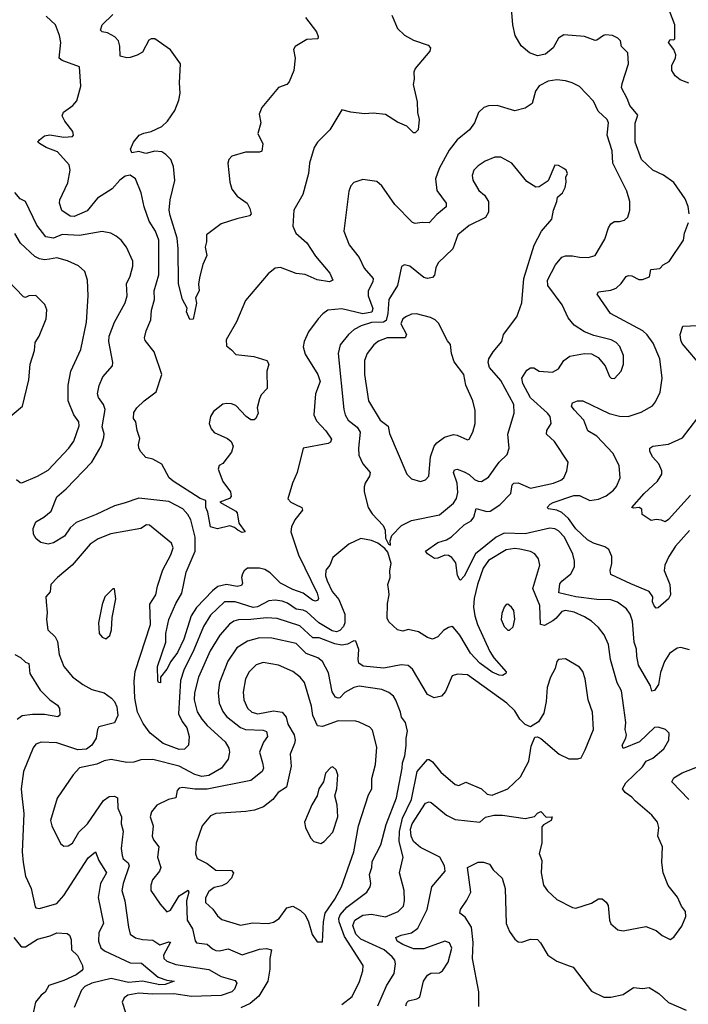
# Model space of a CAD drawing. Extents: x 2056909 to 2160450, y 827444 to 1016825.
# Tile 381 of 501: x 2074402 to 2078228, y 987323 to 992955. Entities that reach past the tile are written whole.
import ezdxf

# ---------------------------------------------------------------- set-up
doc = ezdxf.new("R2010")
doc.units = 0

msp = doc.modelspace()

# ---------------------------------------------------------------- linework, layer by layer
at = {"layer": '0CON10XD'}
for points in [[(2078233.1, 991845), (2078226.6, 991886.6), (2078209.7, 991929.7), (2078144.5, 992024.5), (2078085.4, 992065.4), (2078025.3, 992095.3), (2077960, 992155), (2077924.5, 992255), (2077924, 992364), (2077938.5, 992408.5), (2077892.5, 992465), (2077878.8, 992505), (2077846.4, 992565), (2077849.5, 992590.5), (2077886.4, 992703.6), (2077881.9, 992765), (2077845, 992801.2), (2077840, 992835), (2077825, 992850), (2077795, 992865.7), (2077755, 992869.5), (2077742, 992865), (2077705, 992837.5), (2077695, 992836.9), (2077635, 992858.4), (2077515, 992868.5), (2077485, 992850), (2077453.9, 992795), (2077411.3, 992758.7), (2077365, 992749.1), (2077319.4, 992765), (2077272.2, 992805), (2077236.5, 992865), (2077224.5, 992925), (2077215, 993042.5)], [(2076531.2, 992981.2), (2076563.8, 992905), (2076605, 992866.7), (2076655, 992838), (2076740, 992810), (2076753.6, 992793.6), (2076750, 992775), (2076665, 992676.2), (2076658, 992655), (2076660, 992615), (2076654.3, 992585), (2076676.9, 992485), (2076679.4, 992425), (2076688.1, 992385), (2076682.5, 992325), (2076665, 992307.5), (2076655, 992307.5), (2076617, 992347), (2076565, 992369.2), (2076495, 992412.5), (2076425, 992420), (2076375, 992416.9), (2076296.6, 992426.6), (2076245, 992440), (2076177.5, 992325), (2076106, 992255), (2076087.5, 992225), (2076060.6, 992135), (2076054.4, 992075), (2076023.1, 991955), (2075970.8, 991865), (2075965.6, 991775), (2075982.5, 991735), (2076045, 991678.9), (2076095, 991602.9), (2076177.1, 991505), (2076193.8, 991465), (2076175, 991455.7), (2076105, 991466.7), (2076035, 991498.5), (2075985, 991504.3), (2075895, 991537.1), (2075865, 991533.8), (2075825, 991501.2), (2075695, 991350), (2075643, 991227), (2075584, 991125), (2075585, 991090), (2075615, 991067.5), (2075639.3, 991039.3), (2075741.7, 991028.3), (2075815.6, 991005.6), (2075827.5, 990985), (2075816.7, 990945), (2075817.5, 990845), (2075785, 990808.8), (2075773.6, 990786.4), (2075762, 990735), (2075766, 990705), (2075754.2, 990675), (2075744.4, 990665.6), (2075725, 990666.7), (2075698.1, 990685), (2075638.7, 990748.7), (2075615, 990758.5), (2075585, 990760), (2075564.7, 990755.3), (2075510.8, 990715), (2075494.4, 990685), (2075485.8, 990645), (2075497.1, 990615), (2075515, 990594.2), (2075590.5, 990560.5), (2075611.7, 990541.7), (2075624.4, 990515), (2075615, 990482), (2075565, 990417.5), (2075544.2, 990405), (2075538.5, 990385), (2075564.4, 990314.4), (2075608.5, 990255), (2075612.9, 990227.1), (2075603, 990217), (2075547.5, 990195), (2075638.8, 990145), (2075647.5, 990135), (2075657.1, 990075), (2075692.5, 990025), (2075675, 990021.4), (2075650.8, 990035), (2075631.3, 990051.3), (2075605, 990060), (2075535, 990043.3), (2075495, 990054.3), (2075479.1, 990139.1), (2075468.1, 990165), (2075466.7, 990205), (2075435, 990217.1), (2075281.2, 990315), (2075258, 990335), (2075215, 990412), (2075165, 990440.6), (2075125, 990451.4), (2075095, 990484.3), (2075084.5, 990505), (2075081.4, 990525), (2075089.5, 990559.5), (2075074, 990605), (2075066, 990655), (2075054, 990675), (2075055, 990707.5), (2075073.3, 990735), (2075113.8, 990775), (2075182.4, 990827.6), (2075216.5, 990925), (2075171.8, 991055), (2075121.2, 991121.2), (2075116.7, 991135), (2075125.6, 991175), (2075152.2, 991237.8), (2075157.1, 991292.9), (2075174.6, 991355), (2075172.1, 991405), (2075198.4, 991495), (2075198.4, 991695), (2075180.4, 991745), (2075143.6, 991803.6), (2075114.4, 991885), (2075098.2, 991965), (2075064.5, 992045), (2075035, 992066.2), (2075005, 992060), (2074975, 992037.9), (2074931.8, 991988.2), (2074848.5, 991935), (2074787.7, 991862.3), (2074715, 991830.4), (2074691.6, 991831.6), (2074643.6, 991863.6), (2074630, 991905), (2074632.7, 991925), (2074677, 992023), (2074690.8, 992095), (2074685.5, 992125), (2074619.4, 992199.4), (2074554.4, 992224.4), (2074515, 992246.7), (2074506.7, 992255), (2074515, 992268), (2074545, 992290.8), (2074575, 992297.1), (2074655, 992283.1), (2074705, 992286.2), (2074710.8, 992295), (2074707.1, 992315), (2074660.8, 992375), (2074645.8, 992405), (2074653.1, 992426.9), (2074706.4, 992463.6), (2074728.7, 992491.3), (2074752.5, 992575), (2074745.4, 992685.4), (2074645, 992721.9), (2074628.8, 992735), (2074637.1, 992825), (2074630, 992865), (2074608, 992925), (2074553.3, 992975)], [(2076038.3, 992968.3), (2076100, 992885), (2076109.3, 992859.3), (2076107.5, 992845), (2076045, 992842.5), (2075977.7, 992802.3), (2075968.8, 992785), (2075978, 992735), (2075970.8, 992665), (2075945, 992600), (2075930, 992585), (2075882.3, 992567.7), (2075787.3, 992452.7), (2075772, 992415), (2075782, 992365), (2075764.5, 992305), (2075792.9, 992245), (2075787.3, 992202.7), (2075775, 992198), (2075695, 992198.1), (2075616, 992174), (2075600, 992155), (2075594, 992135), (2075599.2, 992080.8), (2075604.3, 992025), (2075616, 991985), (2075647.5, 991945), (2075703.3, 991905), (2075720, 991875), (2075726.1, 991843.9), (2075717.5, 991832.5), (2075645, 991817.1), (2075555, 991786.9), (2075470.8, 991725), (2075471.8, 991685), (2075463.5, 991655), (2075473.6, 991606.4), (2075450, 991555), (2075432.7, 991487.3), (2075424.6, 991445), (2075429.4, 991405), (2075409.2, 991365), (2075414.2, 991334.2), (2075395, 991242.5), (2075375, 991240), (2075356.7, 991285), (2075360, 991305), (2075334.2, 991355), (2075310.9, 991445), (2075309.7, 991645), (2075303.5, 991705), (2075262.7, 991835), (2075258.2, 991865), (2075263.1, 991925), (2075289.6, 992035), (2075281.8, 992115), (2075267.5, 992155), (2075239.5, 992185), (2075215, 992198.7), (2075175, 992202.9), (2075125, 992190.6), (2075085, 992202), (2075045, 992194), (2075036.2, 992215), (2075054.2, 992255), (2075085.8, 992294.2), (2075112.9, 992307.1), (2075155, 992316.1), (2075215.5, 992345), (2075247.9, 992375), (2075289.5, 992435), (2075313.8, 992495), (2075320.4, 992535), (2075316.4, 992595), (2075323, 992703), (2075265, 992782.9), (2075175, 992845.7), (2075155, 992845.8), (2075141.7, 992838.3), (2075105, 992770), (2075075, 992751.9), (2075035, 992738.9), (2075015, 992736.7), (2074976.9, 992746.9), (2074974.6, 992804.6), (2074966.9, 992835), (2074947.4, 992857.4), (2074905, 992880.5), (2074875, 992885.8), (2074865.7, 992895.7), (2074875, 992925.6), (2074935.6, 992985)], [(2078231.7, 992591.7), (2078182.1, 992612.1), (2078153.2, 992633.2), (2078133.8, 992665), (2078133.8, 992695), (2078154, 992735), (2078157.5, 992755), (2078145.6, 992785.6), (2078114, 992825), (2078125, 992842.5), (2078145, 992840), (2078150, 992845), (2078150, 992925), (2078121.2, 993005)], [(2078235, 989350.8), (2078185, 989364), (2078165, 989361.2), (2078119.6, 989330.4), (2078090.9, 989285), (2078069.5, 989220.5), (2078057.6, 989152.4), (2078035, 989119.2), (2078020, 989115), (2078011.5, 989145), (2077943.2, 989263.2), (2077932.8, 989315), (2077932.2, 989355), (2077917.8, 989395), (2077908.2, 989515), (2077895.6, 989555), (2077875, 989585.7), (2077822.9, 989622.9), (2077785, 989637.5), (2077705, 989639.3), (2077585, 989653.5), (2077487.8, 989677.8), (2077492.4, 989727.6), (2077505, 989744.5), (2077556.5, 989785), (2077576.4, 989825), (2077577.5, 989857.5), (2077567.4, 989897.4), (2077519.2, 989995), (2077485, 990032.1), (2077465, 990043.9), (2077435, 990047.1), (2077294.8, 990015.2), (2077175, 990018.3), (2077128.7, 989995), (2077009.6, 989900.4), (2076945, 989772.9), (2076925, 989748.8), (2076920.8, 989750.8), (2076907, 989777), (2076897.9, 989847.9), (2076875, 989880), (2076855, 989891.3), (2076835, 989892.5), (2076795, 989874.4), (2076775, 989872.5), (2076735, 989900), (2076723.8, 989915), (2076795, 989964.4), (2076845, 989980.7), (2076873.1, 989996.9), (2076945, 990066.2), (2076985, 990087.9), (2077000.2, 990109.8), (2077015, 990160), (2077055, 990148.5), (2077075, 990142), (2077095, 990144.7), (2077148.9, 990181.1), (2077213.3, 990245), (2077221.1, 990295), (2077228.8, 990305), (2077255, 990305.4), (2077325, 990274.7), (2077456.2, 990305), (2077498.8, 990321.2), (2077515.7, 990335), (2077533.9, 990373.9), (2077540, 990425), (2077462.8, 990542.8), (2077415.7, 990585), (2077417.8, 990605), (2077443.6, 990645), (2077437.1, 990685), (2077422.1, 990705), (2077325, 990792.5), (2077280.8, 990875), (2077275.5, 990905), (2077305, 990951.2), (2077325, 990964), (2077345, 990964), (2077375, 990945.7), (2077450.3, 990939.7), (2077485, 990958.8), (2077516.2, 991005), (2077549.7, 991030.3), (2077635, 991046), (2077674, 991044), (2077712.1, 991022.1), (2077752, 990975), (2077778, 990915), (2077787.5, 990905), (2077805, 990902), (2077844, 990945), (2077856.7, 990985), (2077857.3, 991035), (2077835.6, 991085), (2077815, 991108.1), (2077786.2, 991125), (2077688.3, 991148.3), (2077635, 991170), (2077575, 991208), (2077539.8, 991249.8), (2077505.8, 991325), (2077425, 991434.3), (2077423.3, 991465), (2077467.4, 991552.6), (2077505, 991596.4), (2077525, 991603.8), (2077565, 991605.5), (2077605, 991596.2), (2077655, 991595.5), (2077695, 991607.1), (2077750.2, 991699.8), (2077771.5, 991765), (2077785, 991788), (2077805, 991800.6), (2077835, 991800), (2077862.2, 991807.8), (2077881.2, 991825), (2077894.2, 991865), (2077892.9, 991915), (2077875.6, 991975), (2077795.5, 992135), (2077791.8, 992205), (2077764.6, 992295), (2077770.6, 992365), (2077764.3, 992385), (2077711.6, 992431.6), (2077685, 992488.6), (2077605, 992573.8), (2077564.4, 992594.4), (2077525.6, 992605.6), (2077475, 992611.9), (2077425.6, 992604.4), (2077375, 992577.5), (2077354.5, 992545.5), (2077334.1, 992475.9), (2077295, 992449.2), (2077235, 992434.2), (2077133.6, 992463.6), (2077085, 992462.5), (2077057.7, 992452.3), (2077027.5, 992425), (2077004.2, 992365), (2076975.5, 992324.5), (2076905, 992267.5), (2076860.6, 992209.4), (2076802.1, 992105), (2076780.9, 992045), (2076788.9, 991978.9), (2076842.2, 991905), (2076843.3, 991885), (2076788.5, 991841.5), (2076745, 991794.2), (2076705, 991796), (2076665, 991788.8), (2076650, 991795), (2076548, 991898), (2076473.8, 992005), (2076445, 992030), (2076365, 992041.2), (2076315, 992023.8), (2076297.5, 992005), (2076285.7, 991975), (2076256.5, 991745), (2076288.3, 991668.3), (2076344.1, 991594.1), (2076373.6, 991533.6), (2076424.5, 991475), (2076422.9, 991455), (2076396.6, 991405), (2076396.8, 991375), (2076423, 991303), (2076417.2, 991282.8), (2076365, 991272.6), (2076245, 991301.8), (2076165.4, 991294.6), (2076136.3, 991273.7), (2076110.8, 991245), (2076055, 991170), (2076029.5, 991115), (2076023.7, 991083.7), (2076035, 991041.2), (2076108.8, 990925), (2076122.2, 990885), (2076094.3, 990815), (2076086, 990695), (2076101.3, 990661.3), (2076155, 990604.2), (2076185.6, 990555), (2076180.3, 990539.7), (2076168.3, 990531.7), (2076024.2, 990505), (2075990, 990365), (2075964, 990305), (2075935.8, 990215), (2075953.3, 990195), (2075981.4, 990181.4)], [(2076525, 989950), (2076522.5, 989975), (2076532, 990005), (2076587.3, 990062.7), (2076645, 990090), (2076805, 990122.7), (2076885, 990190), (2076902.6, 990217.4), (2076909.1, 990250.9), (2076906, 990305), (2076884.6, 990365), (2076890.2, 990379.8), (2076905, 990384.4), (2076945, 990370), (2076973.9, 990353.9), (2077005, 990324.6), (2077025, 990315.5), (2077045.4, 990314.6), (2077085, 990338.6), (2077146.4, 990423.6), (2077192.5, 990467.5), (2077202.2, 990505), (2077194.5, 990585), (2077231.8, 990705), (2077230.4, 990755), (2077155, 990891.4), (2077091.4, 990965), (2077083.1, 990995), (2077086.7, 991015), (2077110.9, 991055), (2077160.5, 991115), (2077171.4, 991155), (2077246.7, 991255), (2077275.5, 991335), (2077287.7, 991475), (2077346.7, 991665), (2077388.6, 991745), (2077446.7, 991815), (2077456, 991865), (2077476.7, 991915), (2077480.5, 991939.5), (2077508.8, 991965), (2077523.8, 991995), (2077530, 992025), (2077527.5, 992055), (2077537.5, 992075), (2077530, 992095), (2077516.7, 992105), (2077485, 992121.2), (2077465, 992122.5), (2077427.1, 992032.9), (2077375, 992000), (2077355, 991996.7), (2077305, 992028.8), (2077219.2, 992135), (2077155, 992168.2), (2077120.8, 992169.2), (2077065, 992145.6), (2077025, 992120), (2077000.8, 992095), (2076990.8, 992065), (2076995, 992037.5), (2077029.1, 991979.1), (2077061.5, 991951.5), (2077085.7, 991915), (2077085.5, 991855), (2077066.8, 991823.2), (2076975, 991778.5), (2076908.6, 991725), (2076881.5, 991645), (2076796.4, 991563.6), (2076782.5, 991535), (2076775.3, 991494.7), (2076765, 991480), (2076735, 991475.6), (2076715, 991481.5), (2076635, 991546), (2076605, 991553.3), (2076586.1, 991543.9), (2076563.5, 991435), (2076514.7, 991355.3), (2076509, 991275), (2076500, 991235), (2076484.2, 991225), (2076415, 991222.7), (2076355.6, 991205), (2076316.8, 991183.2), (2076284.7, 991155.3), (2076236.5, 991095), (2076223.9, 991046.1), (2076256.7, 990725), (2076264.2, 990694.2), (2076280.9, 990665), (2076334, 990624), (2076351.1, 990595), (2076340.4, 990505), (2076343.1, 990465), (2076366.1, 990415), (2076406.9, 990365), (2076404.4, 990345), (2076380, 990305), (2076374.1, 990284.1), (2076374, 990255), (2076395.9, 990165.9), (2076418.7, 990128.7), (2076482.8, 990062.8), (2076492.9, 990035), (2076495, 989990), (2076512.5, 989955), (2076525, 989950)], [(2075981.4, 990181.4), (2076016, 990165), (2076020, 990150), (2075975.9, 990094.1), (2075956.9, 990055), (2075953.9, 990026.1), (2075996.8, 989895), (2076103.8, 989675), (2076111.9, 989645), (2076109.2, 989635), (2076095, 989630), (2076078.6, 989635), (2076024.8, 989674.8), (2075965, 989696.4), (2075895, 989732.8), (2075835, 989791.5), (2075805, 989811.1), (2075775, 989817.5), (2075705, 989817.8), (2075686.3, 989803.7), (2075676.9, 989785), (2075671.9, 989765), (2075677.6, 989732.4), (2075672, 989718), (2075647.5, 989712.5), (2075585, 989724.3), (2075536.6, 989713.4), (2075505, 989688.2), (2075415, 989592.2), (2075383.8, 989546.2), (2075341.2, 989411.2), (2075305.9, 989335), (2075267.3, 989285), (2075245, 989240), (2075208.8, 989195), (2075207.7, 989162.3), (2075197.5, 989165), (2075192.9, 989175), (2075191.8, 989255), (2075238.8, 989395), (2075238.2, 989445), (2075255, 989523.8), (2075295.4, 989615), (2075330.9, 989675), (2075354.8, 989795), (2075405.7, 989915), (2075407.2, 989995), (2075382.5, 990095), (2075364.8, 990124.8), (2075335, 990156.6), (2075255, 990200), (2075085, 990217.7), (2075000.4, 990189.6), (2074945, 990175.4), (2074840.8, 990125), (2074725, 990079.6), (2074690.5, 990049.5), (2074658.8, 990001.2), (2074595, 989963.1), (2074565, 989956.2), (2074524.1, 989964.1), (2074496.7, 989985), (2074481.7, 990011.7), (2074480, 990045), (2074495, 990083.8), (2074539.7, 990110.3), (2074582, 990145), (2074615, 990226.2), (2074668, 990272), (2074815.2, 990424.8), (2074867.9, 990515), (2074884.7, 990565.3), (2074885.7, 990585.7), (2074873.8, 990626.2), (2074892.2, 990725), (2074882.2, 990755), (2074853.4, 990795), (2074847.8, 990815), (2074856.6, 990863.4), (2074878.3, 990911.7), (2074933.3, 990975), (2074934.5, 990995), (2074912.6, 991115), (2074915.3, 991144.8), (2074945, 991224.2), (2075006.7, 991335), (2075016.5, 991375), (2075012.7, 991445), (2075035, 991488.8), (2075050.5, 991545), (2075050, 991575), (2075014.3, 991655), (2074983.6, 991693.6), (2074955, 991717.5), (2074924.4, 991734.4), (2074875, 991744.3), (2074745, 991720.7), (2074645, 991726.5), (2074595, 991705.7), (2074552.6, 991712.6), (2074500.5, 991780.5), (2074435, 991915.8), (2074405, 991930.8), (2074375, 991967.5)], [(2078235, 990032.9), (2078155, 989943.1), (2078117.1, 989885), (2078093.8, 989835), (2078090.8, 989805), (2078121.6, 989725), (2078126.5, 989665), (2078115, 989642.5), (2078055, 989591.9), (2078045, 989589.2), (2078032.2, 989602.2), (2078023.7, 989625), (2078024.5, 989655), (2078004.1, 989684.1), (2077899.3, 989729.3), (2077785, 989782.5), (2077780, 989805), (2077791.1, 989845), (2077790, 989885), (2077774.2, 989925), (2077750.2, 989940.2), (2077685, 989960.9), (2077651, 989981), (2077585, 990043.6), (2077543, 990103), (2077505, 990136.9), (2077475, 990150.2), (2077427.9, 990157.9), (2077420, 990165), (2077437.5, 990185), (2077455, 990194.1), (2077573.2, 990233.2), (2077605, 990233), (2077665, 990204.6), (2077715, 990212.7), (2077757.9, 990232.1), (2077800.8, 990265), (2077817.1, 990285), (2077838.9, 990335), (2077831.5, 990405), (2077795.4, 990475), (2077705, 990573.1), (2077653.6, 990603.6), (2077630.6, 990665), (2077574.5, 990724.5), (2077560, 990745), (2077565.6, 990764.4), (2077594.5, 990775.5), (2077625, 990774.5), (2077775, 990702.8), (2077835, 990686.9), (2077884.6, 990685.4), (2077958.8, 990711.2), (2078023.1, 990746.9), (2078040.3, 990769.7), (2078067.1, 990825), (2078079.2, 990905), (2078065.6, 991015), (2078026.5, 991105), (2077992.6, 991152.6), (2077967.8, 991175), (2077781.9, 991275), (2077706.2, 991385), (2077715, 991398.8), (2077785, 991408.9), (2077815, 991420), (2077844.6, 991445.4), (2077873.4, 991486.6), (2077885, 991492.5), (2077905, 991490), (2077945, 991468.6), (2077965, 991468.6), (2078006, 991485), (2078014.2, 991525.8), (2078065, 991532.5), (2078085, 991552.5), (2078118.3, 991571.7), (2078200.8, 991695), (2078205.8, 991734.2), (2078229.4, 991795)], [(2074385, 990325.8), (2074405, 990307.5), (2074415, 990305.8), (2074505, 990344.4), (2074565, 990378.9), (2074684.4, 990505), (2074713.1, 990545), (2074742.7, 990632.7), (2074741.4, 990655), (2074712.9, 990695), (2074680.5, 990775), (2074680.5, 990865), (2074694.5, 990945), (2074751.7, 991068.3), (2074784.3, 991224.3), (2074794.5, 991375.5), (2074790.5, 991465), (2074775.7, 991515), (2074738.3, 991548.3), (2074676, 991576), (2074615, 991593.1), (2074573.9, 991586.1), (2074545, 991581.2), (2074515, 991587.1), (2074489.9, 991599.9), (2074406.4, 991676.4), (2074375, 991733.1)], [(2074335, 990674), (2074418.8, 990745), (2074454.4, 990895.6), (2074461.5, 990985), (2074486.9, 991063.1), (2074491.7, 991108.3), (2074514.5, 991145.5), (2074554.4, 991245), (2074558, 991295), (2074545.8, 991325.8), (2074495, 991377.5), (2074455, 991375.7), (2074435, 991365.8), (2074425, 991369.2), (2074335, 991464.2)], [(2076695, 990314.4), (2076725, 990323.8), (2076744.2, 990345), (2076753.6, 990455), (2076773.6, 990515), (2076789.4, 990535), (2076832.9, 990567.1), (2076885, 990581.8), (2076905, 990578.9), (2076965, 990551.2), (2076975, 990556.7), (2076994.3, 990595), (2077007.8, 990645), (2077009.4, 990719.4), (2076994.5, 990775), (2076954.6, 990865), (2076943.8, 990925), (2076888.3, 990998.3), (2076873.3, 991045), (2076867.7, 991097.7), (2076849.3, 991119.3), (2076798.6, 991218.6), (2076779.1, 991239.1), (2076752.4, 991252.4), (2076673.2, 991273.2), (2076645, 991270.5), (2076615, 991258.5), (2076594.5, 991245), (2076584, 991216), (2076616.5, 991155), (2076608, 991135), (2076505, 991136.2), (2076455, 991115.6), (2076429.4, 991095), (2076391.5, 991045), (2076376.2, 991005), (2076376, 990926), (2076397.7, 990775), (2076465.6, 990665), (2076510.9, 990630.9), (2076518, 990588), (2076618, 990355), (2076645, 990328.8), (2076695, 990314.4)], [(2078312.6, 990962.6), (2078193.4, 991103.4), (2078185, 991122.5), (2078181.9, 991155), (2078197, 991203), (2078284.1, 991205.9)], [(2078241.1, 990235), (2078115, 990096.2), (2078095, 990082.5), (2078075, 990092.5), (2078045, 990096.7), (2078015, 990091.2), (2077963.3, 990125), (2077962.5, 990155), (2077947.5, 990165), (2077915, 990160.8), (2077904.2, 990165), (2077975.6, 990245), (2078051.9, 990315), (2078076.7, 990355), (2078076.9, 990375), (2078060, 990415), (2078023.8, 990455), (2078007.7, 990487.7), (2078008.8, 990505), (2078025, 990516.7), (2078115, 990526.9), (2078195, 990563.5), (2078326.7, 990735)], [(2076612, 987315), (2076616.7, 987333.3), (2076627.5, 987342.5), (2076675.5, 987354.5), (2076692, 987365), (2076712.9, 987455), (2076735, 987489.2), (2076755, 987500.8), (2076805, 987504.2), (2076821.2, 987515), (2076854.2, 987565), (2076875.6, 987645), (2076862, 987675), (2076835, 987684.3), (2076715, 987640), (2076655, 987640.6), (2076595, 987664.8), (2076561.9, 987685), (2076554, 987705), (2076585, 987719.6), (2076645, 987731.8), (2076681, 987759), (2076734.1, 987865), (2076760.9, 987995), (2076836, 988085), (2076832.9, 988115), (2076805.9, 988165.9), (2076695, 988219.5), (2076655, 988254.7), (2076642, 988285), (2076639.4, 988325), (2076648.2, 988355), (2076725, 988474.4), (2076745, 988480.6), (2076757.5, 988477.5), (2076845.2, 988405.2), (2076895, 988380.9), (2077035, 988364.4), (2077066.9, 988393.1), (2077115.4, 988405.4), (2077165, 988406.1), (2077295, 988385.6), (2077347.5, 988397.5), (2077365, 988416.2), (2077385, 988426.7), (2077415, 988393.3), (2077450, 988395), (2077442.5, 988375), (2077399.3, 988350.7), (2077390.8, 988339.2), (2077389.1, 988245), (2077374.4, 988185.6), (2077389.3, 988145), (2077385.4, 988075), (2077399.6, 988005), (2077422, 987972), (2077475, 987922.9), (2077565, 987878), (2077585, 987874.2), (2077675, 987901.8), (2077715, 987927.1), (2077735, 987925.8), (2077758.3, 987908.3), (2077768.8, 987888.8), (2077776.7, 987805), (2077783.9, 987783.9), (2077825, 987748.6), (2077855, 987743.3), (2077985, 987768.6), (2078045, 987746), (2078077.7, 987717.7), (2078125, 987693.8), (2078145, 987706.7), (2078190.5, 987769.5), (2078214, 987825), (2078212, 987855), (2078189.2, 987885), (2078165.5, 987935.5), (2078113, 988003), (2078084.5, 988075), (2078076.4, 988135), (2078079.5, 988225), (2078053.1, 988285), (2078059.4, 988335), (2078050.8, 988365), (2078019.2, 988405), (2077925, 988484.6), (2077905, 988508.5), (2077866.7, 988535), (2077851.4, 988555), (2077869.9, 988590.1), (2077965, 988682.5), (2077986.8, 988713.2), (2078025, 988730.6), (2078088.1, 988785), (2078115.7, 988835), (2078118, 988875), (2078097.5, 988895), (2078055, 988908), (2078035, 988906.2), (2077948.8, 988825), (2077855, 988787.5), (2077850.4, 988805), (2077871.1, 988845), (2077874.5, 988864.5), (2077867.5, 988895), (2077869.6, 988935), (2077859.3, 989019.3), (2077845.5, 989115.5), (2077821.7, 989161.7), (2077782.9, 989295), (2077770.9, 989380.9), (2077746.2, 989436.2), (2077715, 989479.4), (2077674.7, 989514.7), (2077635, 989539.1), (2077575, 989566.8), (2077525, 989576.7), (2077505, 989570.9), (2077470.7, 989529.3), (2077453.2, 989516.8), (2077405, 989490.9), (2077382.7, 989495), (2077378.7, 989605), (2077338.1, 989701.9), (2077378.8, 989835), (2077370.9, 989870.9), (2077350.3, 989900.3), (2077325, 989912.9), (2077265, 989926.6), (2077235, 989930), (2077185, 989922.4), (2077085, 989862.7), (2077055, 989817.1), (2077022.1, 989725), (2077002.6, 989645), (2076999.8, 989595), (2077005.7, 989545), (2077021, 989495), (2077091.5, 989341.5), (2077114.4, 989304.4), (2077186, 989225), (2077183.3, 989215), (2077165.6, 989204.4), (2077145, 989205.7), (2077105, 989223.1), (2077035, 989275.3), (2076981, 989331), (2076921.2, 989435), (2076885, 989479.6), (2076875, 989483.8), (2076855, 989479.6), (2076828, 989462), (2076794.3, 989425), (2076765, 989412.2), (2076735, 989420.6), (2076685, 989454), (2076625, 989468), (2076595, 989457.5), (2076565, 989465.8), (2076515, 989511.4), (2076505, 989532.5), (2076506.2, 989615), (2076516.5, 989665), (2076513.6, 989686.4), (2076508.9, 989725), (2076521.8, 989765), (2076519.6, 989805), (2076528.8, 989845), (2076508.8, 989908.8), (2076491.1, 989931.1), (2076451.9, 989961.9), (2076415.7, 989975.7), (2076355, 989987.1), (2076285, 989955.5), (2076195, 989878.9), (2076177.5, 989835), (2076153.4, 989806.6), (2076153.1, 989775), (2076162.6, 989745), (2076190, 989685), (2076228.3, 989638.3), (2076263.4, 989555), (2076263, 989505), (2076254.8, 989485), (2076235, 989462.2), (2076215, 989453.9), (2076189.6, 989459.6), (2076114.5, 989504.5), (2076045, 989567.7), (2076025, 989577.1), (2075985, 989583.2), (2075935, 989617.9), (2075905, 989628.9), (2075865, 989635.8), (2075828.3, 989631.7), (2075762.3, 989597.7), (2075737.6, 989592.4), (2075635, 989625.2), (2075575, 989625.3), (2075495, 989548.9), (2075454.8, 989485.2), (2075399.7, 989350.3), (2075341.3, 989235), (2075322.7, 989175), (2075310.5, 988985), (2075331.5, 988941.5), (2075358.7, 988905), (2075372.9, 988855), (2075367.5, 988805), (2075345, 988782.5), (2075315, 988780.9), (2075223.1, 988815), (2075149.6, 988875), (2075109, 988929), (2075075.9, 988995), (2075060.3, 989075), (2075057.6, 989172.4), (2075062.6, 989227.4), (2075150, 989495), (2075147.2, 989612.8), (2075181.2, 989665), (2075190.5, 989715), (2075221.7, 989808.3), (2075268.1, 989895), (2075280, 989935), (2075270.9, 989960.9), (2075145, 990063.8), (2075127.5, 990065), (2075095, 990044.4), (2074923.8, 990015), (2074852, 989985), (2074805, 989955.6), (2074703.5, 989835), (2074618.6, 989765), (2074580, 989725), (2074576.4, 989683.6), (2074552, 989655), (2074554, 989626), (2074559.4, 989565), (2074555.6, 989525), (2074563.1, 989465), (2074605, 989425.8), (2074619.1, 989399.1), (2074628.5, 989325), (2074655.6, 989255), (2074705, 989196.9), (2074762.8, 989152.8), (2074815, 989124.2), (2074885, 989104.4), (2074927.8, 989075), (2074945.5, 989055), (2074958.5, 989025), (2074964.3, 988975), (2074945, 988934.3), (2074855, 988910), (2074846.9, 988895), (2074839.5, 988845), (2074814.6, 988805), (2074785, 988782.1), (2074735, 988778.9), (2074615, 988819.1), (2074525, 988823.5), (2074495, 988811.9), (2074479.3, 988790.7), (2074424.7, 988655), (2074410.4, 988555), (2074415.3, 988515), (2074426.6, 988415), (2074417.5, 988195), (2074422.9, 988135), (2074435, 988056.2), (2074468.1, 987985), (2074490.9, 987880.9), (2074495, 987874.4), (2074515, 987870.6), (2074615, 987899.4), (2074655.4, 987945), (2074795, 988160.6), (2074835.8, 988195.8), (2074855.3, 988145.3), (2074898.2, 988075), (2074865.4, 988015), (2074852, 987935), (2074881.3, 987785), (2074855.4, 987735), (2074853.2, 987685), (2074866.5, 987646.5), (2074888.4, 987628.4), (2075035, 987560), (2075099.3, 987559.3), (2075195, 987478.6), (2075245, 987460.8), (2075285.7, 987455), (2075235, 987437.2), (2075205, 987434.2), (2075105.2, 987455.2), (2075025, 987448.5), (2074925, 987470.7), (2074814.8, 987445.2), (2074775.3, 987424.7), (2074756.7, 987405), (2074714.4, 987305)], [(2074895, 989413.3), (2074917.3, 989432.7), (2074928, 989465), (2074932, 989535), (2074953.3, 989643.3), (2074945, 989700), (2074935, 989700), (2074890, 989655), (2074875, 989610), (2074854, 989505), (2074856.7, 989445), (2074875, 989423.3), (2074895, 989413.3)], [(2077205, 989463.3), (2077225, 989483.3), (2077235.6, 989525.6), (2077228.8, 989575), (2077216.7, 989595), (2077195, 989612.5), (2077185, 989610), (2077174.1, 989595.9), (2077160.9, 989559.1), (2077158.1, 989525), (2077174, 989485), (2077195, 989463.3), (2077205, 989463.3)], [(2076451.2, 987315), (2076500.5, 987429.5), (2076545, 987500), (2076553.6, 987555), (2076548.2, 987575), (2076533.6, 987595), (2076488.2, 987635), (2076355, 987696), (2076325.4, 987725.4), (2076308, 987775), (2076319.2, 987805), (2076365, 987833.1), (2076415, 987838.6), (2076495.8, 987824.2), (2076568, 987855), (2076597.5, 987885), (2076603.6, 987915), (2076602.7, 987975), (2076576.5, 988075), (2076597.1, 988165), (2076574, 988255), (2076575, 988312), (2076592.2, 988387.8), (2076643.3, 988495), (2076676.4, 988655), (2076735, 988723.3), (2076745, 988724.4), (2076765, 988711.1), (2076811.2, 988651.2), (2076895, 988580), (2076915, 988575.8), (2076955, 988594.4), (2077045, 988555.5), (2077077.5, 988525), (2077105, 988519.2), (2077195, 988555.5), (2077267.8, 988625), (2077315.5, 988715), (2077329.7, 988800.3), (2077349.3, 988850.7), (2077365, 988853.3), (2077385, 988843.8), (2077490, 988755), (2077545, 988727.1), (2077595, 988728), (2077615, 988734), (2077638.8, 988778.8), (2077685.5, 988895), (2077680, 988995), (2077655.4, 989065), (2077637.5, 989185), (2077625, 989226.2), (2077605, 989252.5), (2077525, 989300), (2077485, 989296.2), (2077476.2, 989285), (2077465.8, 989245), (2077439.2, 989195), (2077420.8, 989135), (2077415.6, 989055), (2077400.9, 988989.1), (2077371.7, 988938.3), (2077325, 988911.2), (2077295, 988924.2), (2077264.4, 988955), (2077235, 989002.2), (2077190, 989045), (2076965, 989208.2), (2076907.7, 989212.3), (2076877.6, 989202.4), (2076838.3, 989111.7), (2076816, 989085), (2076774.1, 989075.9), (2076735.8, 989095), (2076649.4, 989239.4), (2076625, 989260.9), (2076585, 989265.8), (2076485, 989246.7), (2076367, 989257), (2076342.9, 989275), (2076338.6, 989295), (2076342, 989352), (2076325, 989400), (2076315, 989402), (2076277.1, 989382.9), (2076245, 989376.8), (2076205, 989385.6), (2076115, 989420.4), (2076079.3, 989419.3), (2076005, 989488.9), (2075875, 989530.3), (2075815, 989534.8), (2075725, 989524), (2075655, 989523.4), (2075628.6, 989515), (2075603.2, 989496.8), (2075547.5, 989435), (2075492.6, 989345), (2075426.4, 989195), (2075402.9, 989105), (2075400.8, 989065), (2075417.1, 988997.1), (2075445, 988953.6), (2075475, 988917.5), (2075578.1, 988825), (2075598.3, 988788.3), (2075603.3, 988765), (2075594.5, 988725), (2075557.3, 988675), (2075485, 988632.1), (2075445, 988625.5), (2075405, 988637.6), (2075315, 988685.2), (2075165, 988723.1), (2075095, 988721.8), (2075055, 988709.1), (2075015, 988706.1), (2074925, 988724.4), (2074885, 988715.4), (2074843.1, 988696.9), (2074745, 988676.7), (2074708.1, 988635), (2074617.4, 988502.6), (2074579.4, 988375), (2074585.6, 988345), (2074635, 988244), (2074655, 988227.1), (2074680.7, 988229.3), (2074705, 988244.3), (2074741.7, 988308.3), (2074790.9, 988355), (2074881.3, 988488.7), (2074915, 988511.5), (2074945, 988514.4), (2074962.5, 988505), (2074963.1, 988445), (2074984.1, 988395), (2074982.8, 988355), (2074994.1, 988314.1), (2074982.7, 988215), (2074988.2, 988175), (2074994.6, 988155), (2075022.5, 988132.5), (2075029.5, 988115), (2074994.6, 988014.6), (2074987.7, 987975), (2075003.9, 987915), (2075024.7, 987765.3), (2075034.4, 987725), (2075065, 987704.4), (2075105, 987694.4), (2075165, 987691.2), (2075205, 987664.2), (2075255, 987680.9), (2075265, 987678.8), (2075225.4, 987605), (2075226.9, 987585), (2075245, 987570.9), (2075295, 987552), (2075485, 987523.1), (2075555, 987482.7), (2075635, 987459.4), (2075644.3, 987445), (2075630.6, 987409.4), (2075617.1, 987395), (2075555, 987373.2), (2075385, 987367.4), (2075285, 987383), (2075160.8, 987380.8), (2075085, 987386.7), (2075021.2, 987375), (2074999.7, 987360.3), (2074988, 987335), (2075006.9, 987276.9)], [(2076245, 987321.9), (2076305, 987368.1), (2076345.9, 987454.1), (2076365.4, 987515), (2076368.5, 987545), (2076260.4, 987710.4), (2076230, 987795), (2076228.6, 987815), (2076235.7, 987834.3), (2076275, 987879.3), (2076388.6, 987965), (2076407.8, 987995), (2076411.1, 988015), (2076404.7, 988065), (2076416.9, 988105), (2076419.7, 988140.3), (2076468.5, 988235), (2076499, 988351), (2076557.5, 988505), (2076591.6, 988675), (2076591.8, 988705), (2076605.3, 988745), (2076614.5, 988804.5), (2076612.9, 988845), (2076621.8, 988885), (2076610, 988935), (2076586.9, 988965), (2076582.2, 988995), (2076555, 989063.8), (2076541.9, 989085), (2076515, 989107.8), (2076475, 989123.8), (2076345, 989142.2), (2076315.2, 989134.8), (2076263, 989107), (2076235, 989076.2), (2076223.9, 989073.9), (2076210.1, 989080.1), (2076190.1, 989110.1), (2076168.7, 989218.7), (2076135, 989284.3), (2076108, 989305), (2076040.7, 989330.7), (2075985, 989387.2), (2075845, 989417.8), (2075775, 989420.3), (2075705, 989399.6), (2075645, 989361.8), (2075593.8, 989286.2), (2075546.2, 989165), (2075537.7, 989105), (2075544.6, 989045), (2075565, 988998.6), (2075585, 988970.5), (2075666.4, 988906.4), (2075695, 988894.8), (2075795, 988891.3), (2075814.6, 988884.6), (2075820, 988855), (2075796.9, 988823.1), (2075775.4, 988765), (2075791.2, 988705), (2075797.9, 988675), (2075790, 988655), (2075725, 988603.1), (2075475, 988553.3), (2075405, 988553.6), (2075335, 988562.7), (2075315, 988559.4), (2075303.4, 988546.6), (2075295, 988504.3), (2075254.6, 988495.4), (2075186.9, 988463.1), (2075155.8, 988425), (2075149.5, 988395), (2075165.5, 988345), (2075160.4, 988285), (2075167.3, 988265), (2075199.2, 988225), (2075190.9, 988165), (2075209.6, 988105), (2075202.9, 988085), (2075161.9, 988035), (2075153.3, 988005), (2075153.3, 987975), (2075205.3, 987895.3), (2075245, 987851.4), (2075265, 987861.9), (2075315, 987944.7), (2075366.2, 987976.2), (2075370.4, 987965), (2075357, 987915), (2075359.5, 987860.5), (2075361.3, 987805), (2075391.8, 987755), (2075406.4, 987686.4), (2075415, 987674.3), (2075475, 987666.9), (2075505, 987640), (2075525, 987630.7), (2075545, 987629.3), (2075595, 987640.4), (2075675, 987607.1), (2075775, 987638.5), (2075815, 987642.5), (2075844, 987635), (2075834.6, 987585), (2075834.6, 987525), (2075821.8, 987455), (2075769.8, 987370.2), (2075721.8, 987328.2), (2075667.3, 987302.7)], [(2074373.7, 989323.7), (2074407.6, 989307.6), (2074435, 989281.2), (2074455, 989272.5), (2074460, 989215), (2074519.6, 989119.6), (2074575, 989064.6), (2074619.4, 989035), (2074629.5, 989015), (2074632.7, 988977.3), (2074621.5, 988968.5), (2074545, 988980.7), (2074475, 988980.7), (2074416.6, 988973.4), (2074388.5, 988951.5)], [(2076135, 987680), (2076140, 987795), (2076150, 987845), (2076206, 987925), (2076244.6, 987995), (2076314.4, 988195.6), (2076340.6, 988345), (2076398.6, 988521.4), (2076416.5, 988555), (2076416.5, 988615), (2076437.3, 988695), (2076446.6, 988793.4), (2076421.7, 988891.7), (2076405, 988908.6), (2076345, 988937.5), (2076325, 988942.9), (2076225, 988944.6), (2076135, 988911.8), (2076105.5, 988915.5), (2076079.5, 988975), (2076072.2, 989027.8), (2076032.7, 989165), (2076007.8, 989195), (2075965, 989226.7), (2075883.3, 989263.3), (2075795, 989279.2), (2075755, 989265.5), (2075715, 989224.3), (2075693.8, 989185), (2075681.2, 989108.8), (2075684.7, 989065), (2075705, 989016.9), (2075731.4, 988995), (2075765, 988984.2), (2075855, 989001.8), (2075904.3, 988994.3), (2075926.4, 988966.4), (2075936.2, 988925), (2075972.3, 988865), (2075977.9, 988835), (2075975.5, 988815), (2075950.9, 988755), (2075955.4, 988685), (2075929.5, 988565), (2075881.1, 988535), (2075850, 988495), (2075797.4, 988452.6), (2075745, 988434.4), (2075695.7, 988425.7), (2075525, 988414.4), (2075495, 988401.4), (2075445.7, 988345), (2075412.5, 988245), (2075409.2, 988185), (2075417.7, 988157.7), (2075475, 988128.9), (2075525, 988090), (2075615, 988088.9), (2075625.6, 988075), (2075614.6, 988045), (2075585.2, 988014.8), (2075558.3, 988001.7), (2075515, 987991.8), (2075485, 987967.9), (2075465, 987933.3), (2075465.7, 987905), (2075508.3, 987868.3), (2075535, 987830), (2075559.1, 987809.1), (2075665, 987775.6), (2075735, 987790), (2075825, 987786.4), (2075855, 987793.8), (2075887.1, 987815), (2075930, 987875), (2075965, 987885.5), (2076009.8, 987859.8), (2076035.8, 987835), (2076054.5, 987794.5), (2076075, 987722.5), (2076105, 987680), (2076135, 987680)], [(2076125, 988244), (2076143.8, 988255), (2076195, 988308.8), (2076222.5, 988395), (2076218.1, 988465), (2076206.2, 988515), (2076217.5, 988555), (2076222, 988635), (2076213.3, 988665), (2076195, 988681.2), (2076182.7, 988677.3), (2076151.2, 988645), (2076140, 988595), (2076113.3, 988555), (2076103.8, 988515), (2076074, 988465), (2076031.4, 988365), (2076037.5, 988335), (2076066, 988275), (2076085, 988254), (2076125, 988244)], [(2078231.9, 988495), (2078134.4, 988595), (2078145, 988618.5), (2078193.4, 988646.6), (2078305, 988690.8)], [(2077028.9, 987311.1), (2077030, 987395), (2076992.7, 987585), (2076996.6, 987676.6), (2076987.5, 987765), (2076951.1, 987821.1), (2076920, 987845), (2076924.4, 987865), (2076961.1, 987918.9), (2076982.9, 987965), (2076964, 988105), (2077025, 988136.9), (2077056.4, 988136.4), (2077090, 988125), (2077111.9, 988091.9), (2077163.8, 988045), (2077180.6, 987985), (2077186.4, 987785), (2077205, 987739.4), (2077235, 987695.7), (2077255, 987681.4), (2077275, 987679.4), (2077325, 987696.9), (2077365, 987694), (2077382.5, 987675), (2077423.6, 987603.6), (2077475, 987570), (2077546.2, 987543.8), (2077568.8, 987535), (2077675, 987398), (2077745, 987364), (2077785, 987364.2), (2077855, 987378.6), (2077915, 987420), (2077965, 987414.2), (2078005, 987420), (2078058.8, 987385), (2078115, 987334.2), (2078215, 987290)], [(2074369.2, 987705), (2074407.4, 987657.4), (2074415, 987651.5), (2074435, 987651.2), (2074505, 987696.2), (2074575.9, 987714.1), (2074615, 987731.5), (2074675, 987727.5), (2074688.1, 987718.1), (2074697.5, 987695), (2074698, 987635), (2074732.4, 987602.4), (2074761.9, 987545), (2074763.3, 987525), (2074756.7, 987515), (2074725, 987492.6), (2074655, 987458.6), (2074569.5, 987430.5), (2074547.3, 987392.7), (2074524.4, 987375), (2074493.3, 987335), (2074475.6, 987255.6)]]:
    msp.add_lwpolyline(points, dxfattribs=at)

doc.saveas('drawing.dxf')
